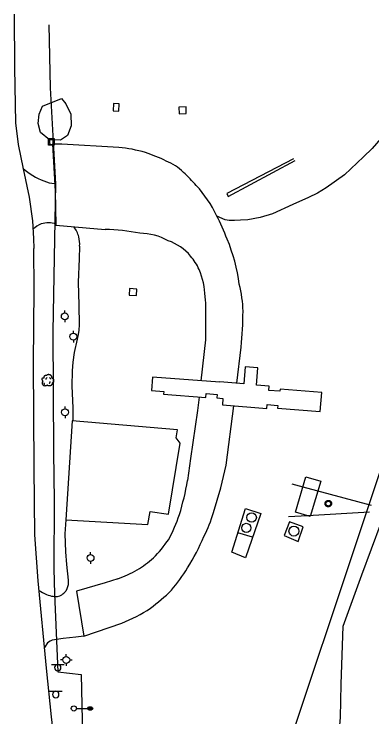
# Model space of a CAD drawing. Extents: x 2145380 to 2156929, y 139568 to 149130.
# Drawn here: x 2150897.8 to 2151106.3, y 148679.7 to 149088.7 of the extents above; entities that cross this region are included whole.
import ezdxf

# ---------------------------------------------------------------- set-up
doc = ezdxf.new("R2010")
doc.units = 0
for name, color, linetype in [('TOPO_Asphalt', 7, 'Continuous'), ('TOPO_Building', 7, 'Continuous'), ('TOPO_Dirt Grav', 7, 'Continuous'), ('TOPO_Fence', 7, 'Continuous'), ('TOPO_Light Pole', 7, 'Continuous'), ('TOPO_Misc', 7, 'Continuous'), ('TOPO_Misc Line', 7, 'Continuous'), ('TOPO_Power Pole', 7, 'Continuous'), ('TOPO_Sign', 7, 'Continuous'), ('TOPO_Tank Above Ground', 7, 'Continuous'), ('TOPO_Tree', 7, 'Continuous'), ('TOPO_Tree Line', 7, 'Continuous'), ('TOPO_Wall Freestanding', 7, 'Continuous'), ('TOPO_Water Fire Hydrant', 7, 'Continuous')]:
    doc.layers.add(name, color=color, linetype=linetype)

# ---------------------------------------------------------------- blocks, each defined once
blk = doc.blocks.new('LP')
at = {"layer": 'TOPO_Light Pole'}
blk.add_line((3.8, 0), (20.3, 0), dxfattribs=at)
for points in [[(20.3, 0), (27.9, 0)], [(20.3, 0), (23.5, 0)], [(20.8, 1.3), (27.4, 1.3)], [(20.8, 1.3), (23.5, 1.3)], [(23.7, 1.3), (27.4, 1.3)], [(23.7, 0), (27.9, 0)], [(20.8, -1.3), (27.4, -1.3)], [(20.8, -1.3), (23.5, -1.3)], [(23.7, -1.3), (27.4, -1.3)]]:
    blk.add_lwpolyline(points, dxfattribs=at)
blk.add_circle((0, 0), 3.81, dxfattribs=at)
blk.add_ellipse((24.1, 0), major_axis=(3.81, 0), ratio=0.666667, dxfattribs=at)
blk = doc.blocks.new('POWPOL')
at = {"layer": 'TOPO_Power Pole'}
for p, q in [((0, 10.2), (0, 17.3)), ((0, -10.2), (0, -17.3))]:
    blk.add_line(p, q, dxfattribs=at)
blk.add_circle((0, 0), 10.2, dxfattribs=at)
blk = doc.blocks.new('FIRHYD')
at = {"layer": 'TOPO_Water Fire Hydrant'}
for p, q in [((0, 10.2), (0, 17.3)), ((10.2, 0), (17.3, 0)), ((-10.2, 0), (-17.3, 0)), ((0, -10.2), (0, -17.3))]:
    blk.add_line(p, q, dxfattribs=at)
blk.add_circle((0, 0), 10.2, dxfattribs=at)
blk = doc.blocks.new('TREE')
at = {"layer": 'TOPO_Tree'}
for points in [[(-3.5, 17.6), (-3.1, 18.3), (-2.6, 18.8), (-1.9, 19.2), (-1, 19.7), (-0.2, 20), (0.7, 20.2), (1.6, 20.5), (2.5, 20.8), (3.4, 20.8), (4.1, 20.7), (4.8, 20.5), (5.5, 20.2), (6.4, 19.9), (7.3, 19.7), (8.2, 19.2), (9.4, 18.4), (10, 17.2), (10.8, 16), (11.2, 15.3), (11.6, 14.6), (11.9, 13.9), (12.2, 13.1), (11.4, 12), (11.9, 11.2), (12, 11), (12.2, 10.9), (12.4, 10.7), (12.9, 10.4), (13.5, 10), (14, 9.7), (14.7, 9.2), (15.4, 8.7), (16.1, 8.1), (16.7, 7.5), (16.9, 6.7), (17.1, 6), (17.6, 4.4), (17.7, 2.8), (17.7, 1.2), (17.7, -0.2), (17.8, -2.2), (16.6, -3), (15.5, -3.8), (14.3, -4.6), (13.2, -5.3)], [(-14.1, -0.4), (-14.2, 0.5), (-14.4, 1.4), (-14.6, 2.3), (-14.8, 3.2), (-15.5, 4), (-15.7, 4.9), (-15.8, 5.6), (-15.7, 6.3), (-15.7, 7), (-15.6, 7.9), (-15.7, 8.8), (-15.1, 9.7), (-14.6, 10.4), (-13.8, 10.5), (-13, 10.7), (-12.2, 11), (-11.1, 10), (-10.4, 10.7), (-9.4, 11.7), (-10.3, 13.3), (-9.8, 14.4), (-9.6, 15.1), (-9.3, 15.9), (-8.8, 16.5), (-8.2, 17.3), (-7.5, 17.7), (-6.7, 18.1), (-6.1, 18.4), (-5.6, 18.6), (-5.1, 18.7), (-4.5, 18.7), (-4, 18.5), (-3.5, 18.1)], [(13.2, -5.3), (13.3, -5.8), (13.4, -6.3), (13.4, -6.7), (13.8, -8.5), (12.2, -10), (10.8, -11.5), (10, -12.3), (9.1, -12.8), (8.2, -13.1), (6, -13.8), (3.3, -13.6), (1.3, -13.1), (0.5, -12.9), (-0.1, -11.4), (-0.8, -11.5), (-2, -11.6), (-3.3, -12.8), (-4.5, -13.1), (-6.1, -13.5), (-7.8, -14), (-9.3, -13.6), (-11.4, -13.1), (-12.8, -11.4), (-14.1, -9.4), (-15.3, -7.3), (-15.6, -5.1), (-15.1, -3), (-14.9, -1.9), (-13.9, -0.8), (-13.5, 0.1)], [(-4.2, 5.1), (-4.5, 6.1), (-4.3, 7.2), (-3.8, 8.2), (-3.3, 9.3), (-2.7, 10.3), (-1.6, 11)], [(5.9, 11.2), (6.5, 10.7), (7, 10.2), (7.4, 9.5), (7.9, 8.6), (8.3, 7.6), (8.5, 6.6)], [(-11.4, -4.5), (-11.5, -5.4), (-11, -6.3), (-10.1, -7.2), (-9.3, -8), (-8.5, -8.3), (-7.7, -8.1)], [(4.8, -6.3), (5.7, -5.7), (6.3, -4.9), (6.8, -3.9), (7.4, -2.8), (7.6, -1.7), (7.5, -0.6)]]:
    blk.add_open_spline(points, degree=3, dxfattribs=at)

msp = doc.modelspace()

# ---------------------------------------------------------------- linework, layer by layer
at = {"layer": 'TOPO_Asphalt'}
for points in [[(2150897.78, 149088.68), (2150898.01, 149057.46), (2150898.6, 149025.48), (2150900.19, 149012.69), (2150903.03, 148998.53), (2150906.64, 148982.06), (2150908.54, 148968.32), (2150909.13, 148958.17), (2150909.23, 148952.36)], [(2150958.84, 149011.07), (2150925.55, 149012.95), (2150920.16, 149012.92), (2150921.7, 148985.67), (2150922.17, 148965.79), (2150950.84, 148963.38)], [(2150924.44, 148638.45), (2150919.61, 148679.72), (2150916.78, 148708), (2150911.78, 148758.97), (2150909.89, 148785.57), (2150909.41, 148824.75), (2150909.03, 148885.59), (2150909.42, 148928.7), (2150909.23, 148952.36)], [(2151009.41, 148909.4), (2151009.29, 148899.11), (2151006.64, 148875.33)], [(2151027.47, 148873.89), (2151030.13, 148894.92)], [(2151005.59, 148865.85), (2151004.72, 148858.04), (2151000.57, 148830.04), (2150998.81, 148817.28)], [(2151014, 148798.63), (2151018.26, 148813.03), (2151021.44, 148826.16), (2151025.81, 148860.73)], [(2150987.7, 148797.71), (2150994.61, 148838.94), (2150992.29, 148842.18), (2150993, 148846.8), (2150931.73, 148852.07), (2150928.02, 148794.41), (2150975.77, 148791.66), (2150977, 148799.15), (2150987.7, 148797.71)], [(2150958.24, 148760.04), (2150950.77, 148757.64), (2150934.25, 148752.93), (2150938.4, 148726.76), (2150960.57, 148734.27)]]:
    msp.add_lwpolyline(points, dxfattribs=at)
for centre, radius, start, end in [((2150952.4, 148936.8), 74.55, 72.9162, 85.0444), ((2150944.1, 148915.72), 97.16, 64.1748, 71.8926), ((2150975.25, 148975.12), 30.19, 45.2949, 68.2792), ((2150923.37, 148918.2), 107.19, 41.2471, 46.9884), ((2150953.09, 148941.78), 69.33, 25.3641, 42.7915), ((2150911.71, 148916.42), 117.69, 20.5217, 27.8912), ((2150948.17, 148844.7), 118.71, 78.8803, 88.7085), ((2150970.62, 148926.37), 34.82, 60.833, 89.2681), ((2150929.64, 148918.87), 100.12, 7.2221, 22.8033), ((2150978.34, 148929.26), 29.02, 39.7264, 71.4197), ((2150968.74, 148921.7), 41.24, 26.4612, 39.2849), ((2150962.74, 148922.45), 46.39, 2.0938, 22.3221), ((2150963.18, 148914.19), 68.02, 1.298, 14.7077), ((2150924.41, 148914.98), 85.19, 356.2409, 6.1779), ((2150771.39, 148918.41), 259.8, 354.8112, 359.4084), ((2150854.56, 148840.93), 146.18, 342.6853, 350.6886), ((2150933.55, 148823.09), 84.09, 332.8852, 343.0929), ((2150915.06, 148823.04), 83.1, 331.1679, 342.0442), ((2150915.29, 148833.93), 88.68, 315.8779, 324.9188), ((2150877.74, 148840.78), 142.17, 328.4556, 336.7925), ((2150927.63, 148831.78), 78.64, 302.2069, 310.7388), ((2150912.92, 148873.3), 122, 291.8075, 297.6518), ((2150915.62, 148816.87), 97.37, 319.3156, 328.7847), ((2150894.9, 148851.48), 136.24, 307.2087, 313.95), ((2150926.71, 148819.74), 91.93, 291.6127, 303.3815)]:
    msp.add_arc(centre, radius, start, end, dxfattribs=at)
at = {"layer": 'TOPO_Building'}
msp.add_lwpolyline([(2151076.42, 148816.86), (2151070.36, 148796.3), (2151061.66, 148798.86), (2151067.71, 148819.43)], close=True, dxfattribs=at)
at = {"layer": 'TOPO_Dirt Grav'}
for points in [[(2151115.73, 149021.62), (2151113.98, 149019.11), (2151106.5, 149010.49), (2151101.26, 149005.61), (2151090.25, 148995.1), (2151079.68, 148987.57), (2151074.59, 148984.55), (2151069.32, 148981.97), (2151060.18, 148977.81), (2151048.4, 148972.49), (2151041.18, 148970.4), (2151033.92, 148968.92), (2151029.73, 148968.68), (2151026.16, 148968.49), (2151023.19, 148968.6), (2151020.75, 148968.97), (2151015.95, 148971.06)], [(2150935.96, 148953.68), (2150935.66, 148946.28), (2150935.2, 148932.65), (2150935.53, 148919.39), (2150935.74, 148907.95), (2150935.56, 148904.69), (2150935.21, 148902.16), (2150934.56, 148899.57), (2150932.71, 148891.72), (2150932.11, 148886.15), (2150931.63, 148881.13), (2150931.4, 148872.19), (2150931.96, 148859.51), (2150931.99, 148852.05)], [(2150928.02, 148794.41), (2150927.29, 148786.22), (2150927.66, 148775.75), (2150928.41, 148768.32), (2150929.37, 148759.33), (2150929.38, 148757.71), (2150929.23, 148756.54), (2150928.6, 148754.24), (2150927.86, 148752.88)], [(2150938.4, 148726.76), (2150933.69, 148726.13), (2150926.38, 148725.44), (2150920.04, 148724.47), (2150918.75, 148723.84), (2150917.31, 148722.78), (2150915.59, 148720.07)]]:
    msp.add_lwpolyline(points, dxfattribs=at)
for centre, radius, start, end in [((2150930.12, 149030.04), 41.26, 228.7658, 248.7421), ((2150923.43, 149011.03), 21.12, 246.9758, 264.6425), ((2150922.92, 148947.11), 21.61, 115.4064, 130.7477), ((2150917.85, 148953.07), 14.19, 72.3229, 107.1756), ((2150923.29, 148956.48), 12.45, 11.6538, 42.7289), ((2150921.56, 148955.05), 14.46, 354.5875, 15.8394), ((2150920.63, 148762.96), 12.57, 228.5717, 252.0502), ((2150920.78, 148758.45), 9.01, 302.0987, 321.8305), ((2150921.65, 148760.72), 10.88, 243.2773, 264.39), ((2150921.99, 148756.2), 6.46, 257.4426, 303.6643)]:
    msp.add_arc(centre, radius, start, end, dxfattribs=at)
at = {"layer": 'TOPO_Fence'}
for points in [[(2150917.97, 149082.47), (2150918.73, 149045.81), (2150922.01, 148989.82), (2150920.39, 148903.97), (2150920.77, 148833.86), (2150921.19, 148805.43), (2150920.98, 148765.83), (2150921.29, 148751.33), (2150923.37, 148705.93), (2150936.84, 148704.37), (2150937.95, 148659.94), (2150938.41, 148635.43)], [(2150998.25, 148599.64), (2151007.93, 148603.05), (2151030.42, 148610.43), (2151057.75, 148619.28), (2151063.58, 148622.43), (2151065.41, 148624.17), (2151067.63, 148626.48), (2151085.9, 148654.21), (2151088.04, 148679.34), (2151088.34, 148698.78), (2151089.57, 148732.59), (2151100.42, 148762.42), (2151111.64, 148792.74), (2151176.45, 148969.11), (2151187.7, 148999.47)]]:
    msp.add_lwpolyline(points, dxfattribs=at)
at = {"layer": 'TOPO_Misc'}
for p, q in [((2150918.49, 149015.76), (2150918.49, 149013.35)), ((2150920.57, 149013.36), (2150920.57, 149015.77))]:
    msp.add_line(p, q, dxfattribs=at)
msp.add_lwpolyline([(2150917.9, 149012.45), (2150917.9, 149016.21), (2150921.16, 149016.21), (2150921.16, 149012.45), (2150917.9, 149012.45)], dxfattribs=at)
msp.add_arc((2150919.53, 149014.18), 1.32, 218.3412, 322.0625, dxfattribs=at)
at = {"layer": 'TOPO_Misc Line'}
for points in [[(2150959.09, 149036.47), (2150955.67, 149036.64), (2150955.46, 149032.45), (2150958.88, 149032.27)], [(2150998.03, 149034.7), (2150993.84, 149034.59), (2150993.95, 149030.64), (2150998.14, 149030.76)], [(2150969.38, 148928.68), (2150965.05, 148928.96), (2150964.8, 148925.16), (2150969.13, 148924.88)], [(2150978.47, 148877.48), (2150977.86, 148869.57), (2150985.01, 148869.02), (2150984.89, 148867.43), (2151009.46, 148865.56), (2151009.63, 148867.82), (2151016.06, 148867.33), (2151015.91, 148865.31), (2151019.43, 148865.04), (2151019.14, 148861.24), (2151044.98, 148859.26), (2151045.15, 148861.44), (2151051.46, 148860.95), (2151051.33, 148859.34), (2151076.15, 148857.45), (2151076.99, 148868.49), (2151052.8, 148870.34), (2151052.71, 148869.24), (2151046.18, 148869.73), (2151046.36, 148872.14), (2151038.96, 148872.71), (2151039.73, 148882.78), (2151032.44, 148883.34), (2151031.69, 148873.57), (2151017.73, 148874.63), (2151017.72, 148874.49)]]:
    msp.add_lwpolyline(points, close=True, dxfattribs=at)
at = {"layer": 'TOPO_Power Pole'}
for points in [[(2151078.97, 148803.83), (2151078.98, 148803.97), (2151078.99, 148804.1), (2151079.01, 148804.22), (2151079.05, 148804.35), (2151079.09, 148804.48), (2151079.14, 148804.6), (2151079.2, 148804.72), (2151079.26, 148804.84), (2151079.34, 148804.95), (2151079.42, 148805.05), (2151079.51, 148805.15), (2151079.61, 148805.24), (2151079.71, 148805.32), (2151079.82, 148805.4), (2151079.93, 148805.47), (2151080.05, 148805.52), (2151080.17, 148805.58), (2151080.29, 148805.62), (2151080.43, 148805.66), (2151080.56, 148805.68), (2151080.69, 148805.7), (2151080.82, 148805.7), (2151080.95, 148805.7), (2151081.08, 148805.69), (2151081.21, 148805.67), (2151081.33, 148805.64), (2151081.47, 148805.6), (2151081.58, 148805.55), (2151081.71, 148805.5), (2151081.83, 148805.43), (2151081.93, 148805.36), (2151082.04, 148805.28), (2151082.13, 148805.19), (2151082.23, 148805.09), (2151082.32, 148804.99), (2151082.39, 148804.88), (2151082.46, 148804.77), (2151082.53, 148804.66), (2151082.58, 148804.53), (2151082.63, 148804.41), (2151082.66, 148804.28), (2151082.69, 148804.15), (2151082.7, 148804.02), (2151082.71, 148803.88), (2151082.71, 148803.76), (2151082.7, 148803.63), (2151082.68, 148803.5), (2151082.65, 148803.37), (2151082.62, 148803.24), (2151082.57, 148803.12), (2151082.51, 148803), (2151082.46, 148802.88), (2151082.38, 148802.77), (2151082.3, 148802.66), (2151082.21, 148802.56), (2151082.12, 148802.47), (2151082.02, 148802.38), (2151081.91, 148802.3), (2151081.8, 148802.23), (2151081.69, 148802.17), (2151081.57, 148802.11), (2151081.44, 148802.06), (2151081.31, 148802.02), (2151081.19, 148802), (2151081.06, 148801.97), (2151080.93, 148801.97), (2151080.8, 148801.97), (2151080.67, 148801.97), (2151080.54, 148801.99), (2151080.4, 148802.02), (2151080.28, 148802.05), (2151080.16, 148802.1), (2151080.03, 148802.15), (2151079.91, 148802.22), (2151079.8, 148802.28), (2151079.69, 148802.36), (2151079.59, 148802.44), (2151079.5, 148802.54), (2151079.41, 148802.63), (2151079.33, 148802.74), (2151079.25, 148802.85), (2151079.19, 148802.96), (2151079.13, 148803.09), (2151079.08, 148803.21), (2151079.04, 148803.34), (2151079.01, 148803.46), (2151078.99, 148803.59), (2151078.98, 148803.72), (2151078.97, 148803.83)], [(2151079.44, 148803.83), (2151079.44, 148803.94), (2151079.46, 148804.06), (2151079.48, 148804.17), (2151079.52, 148804.28), (2151079.56, 148804.39), (2151079.61, 148804.49), (2151079.67, 148804.59), (2151079.73, 148804.68), (2151079.8, 148804.77), (2151079.88, 148804.85), (2151079.97, 148804.93), (2151080.07, 148805), (2151080.16, 148805.06), (2151080.27, 148805.11), (2151080.37, 148805.15), (2151080.48, 148805.19), (2151080.59, 148805.21), (2151080.7, 148805.23), (2151080.82, 148805.23), (2151080.93, 148805.23), (2151081.04, 148805.22), (2151081.16, 148805.2), (2151081.27, 148805.17), (2151081.37, 148805.13), (2151081.48, 148805.09), (2151081.58, 148805.03), (2151081.67, 148804.96), (2151081.77, 148804.89), (2151081.85, 148804.82), (2151081.92, 148804.73), (2151081.99, 148804.63), (2151082.05, 148804.54), (2151082.11, 148804.43), (2151082.16, 148804.33), (2151082.19, 148804.22), (2151082.22, 148804.11), (2151082.23, 148804), (2151082.24, 148803.88), (2151082.24, 148803.77), (2151082.23, 148803.67), (2151082.21, 148803.55), (2151082.19, 148803.44), (2151082.15, 148803.33), (2151082.1, 148803.22), (2151082.05, 148803.12), (2151081.99, 148803.03), (2151081.92, 148802.93), (2151081.84, 148802.85), (2151081.76, 148802.77), (2151081.67, 148802.7), (2151081.57, 148802.64), (2151081.48, 148802.58), (2151081.36, 148802.53), (2151081.26, 148802.49), (2151081.14, 148802.47), (2151081.03, 148802.44), (2151080.92, 148802.43), (2151080.82, 148802.43), (2151080.7, 148802.44), (2151080.59, 148802.46), (2151080.47, 148802.48), (2151080.36, 148802.52), (2151080.26, 148802.56), (2151080.16, 148802.61), (2151080.06, 148802.68), (2151079.97, 148802.74), (2151079.88, 148802.82), (2151079.8, 148802.9), (2151079.72, 148802.99), (2151079.66, 148803.09), (2151079.61, 148803.18), (2151079.56, 148803.28), (2151079.51, 148803.39), (2151079.48, 148803.51), (2151079.46, 148803.62), (2151079.44, 148803.73), (2151079.44, 148803.83)]]:
    msp.add_lwpolyline(points, dxfattribs=at)
at = {"layer": 'TOPO_Sign'}
for points in [[(2151059.57, 148815.31), (2151066, 148813.6), (2151105.88, 148803.01)], [(2151104.89, 148798.85), (2151068.64, 148796.8), (2151057.72, 148796.19)], [(2150919.51, 148710.26), (2150927, 148710.27)], [(2150921.39, 148708.39), (2150921.39, 148708.39)], [(2150923.26, 148710.26), (2150923.26, 148710.26)], [(2150925.13, 148708.39), (2150925.13, 148708.39)], [(2150923.26, 148706.53), (2150923.26, 148706.53)], [(2150918.35, 148694.63), (2150925.84, 148694.64)], [(2150920.23, 148692.76), (2150920.23, 148692.76)], [(2150922.1, 148694.63), (2150922.1, 148694.63)], [(2150923.97, 148692.76), (2150923.97, 148692.76)], [(2150922.1, 148690.89), (2150922.1, 148690.89)]]:
    msp.add_lwpolyline(points, dxfattribs=at)
for centre, start, end in [((2150923.26, 148708.39), 90, 180), ((2150923.26, 148708.39), 180, 270), ((2150923.26, 148708.39), 360, 90), ((2150923.26, 148708.39), 270, 0), ((2150922.1, 148692.76), 90, 180), ((2150922.1, 148692.76), 180, 270), ((2150922.1, 148692.76), 360, 90), ((2150922.1, 148692.76), 270, 0)]:
    msp.add_arc(centre, 1.87, start, end, dxfattribs=at)
at = {"layer": 'TOPO_Tank Above Ground'}
for centre, radius in [((2151036.14, 148795.76), 2.79), ((2151033.09, 148789.68), 2.69), ((2151060.81, 148787.82), 2.88)]:
    msp.add_circle(centre, radius, dxfattribs=at)
at = {"layer": 'TOPO_Tree Line'}
for points in [[(2150925.49, 149039.5), (2150927.96, 149036.51), (2150930.84, 149030.42), (2150931.05, 149023.55), (2150928.95, 149017.95), (2150924.88, 149015.33), (2150918.53, 149015.51), (2150913.16, 149019.84), (2150911.75, 149025.03), (2150912.35, 149030.46), (2150914.29, 149035.16), (2150925.49, 149039.5)], [(2151122.54, 148857.15), (2151032.27, 148586.9)]]:
    msp.add_lwpolyline(points, dxfattribs=at)
at = {"layer": 'TOPO_Wall Freestanding'}
msp.add_line((2151036.74, 148784.4), (2151028.22, 148786.79), dxfattribs=at)
msp.add_lwpolyline([(2151060.5, 149004.41), (2151021.79, 148984.23), (2151022.49, 148982.62), (2151061.6, 149003.56)], dxfattribs=at)
for points in [[(2151041.51, 148798.16), (2151032.53, 148772.25), (2151024.7, 148775.51), (2151032.62, 148800.9)], [(2151066.3, 148790.24), (2151058.27, 148793.28), (2151055.05, 148785.19), (2151063.31, 148781.83)]]:
    msp.add_lwpolyline(points, close=True, dxfattribs=at)

# ---------------------------------------------------------------- block references
at = {"layer": 'TOPO_Light Pole', "xscale": 0.39370000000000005, "yscale": 0.3937000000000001}
msp.add_blockref('LP', (2150932.62, 148684.66), dxfattribs=at)
at = {"layer": 'TOPO_Power Pole', "xscale": 0.19685000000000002, "yscale": 0.19685000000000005}
for p in [(2150927.35, 148912.79), (2150932.34, 148901), (2150927.49, 148856.95), (2150942.34, 148772.2)]:
    msp.add_blockref('POWPOL', p, dxfattribs=at)
at = {"layer": 'TOPO_Tree', "xscale": 0.19685000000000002, "yscale": 0.19685000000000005}
msp.add_blockref('TREE', (2150917.33, 148874.97), dxfattribs=at)
at = {"layer": 'TOPO_Water Fire Hydrant', "xscale": 0.19685000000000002, "yscale": 0.19685000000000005}
msp.add_blockref('FIRHYD', (2150928.18, 148712.85), dxfattribs=at)

doc.saveas('drawing.dxf')
